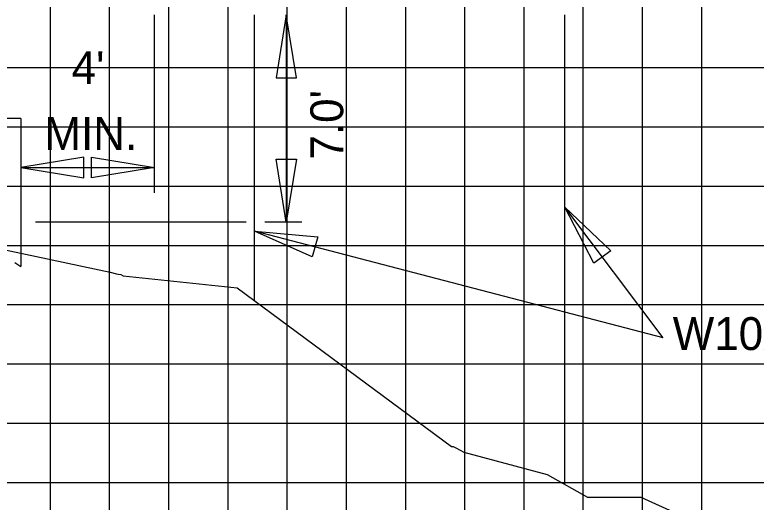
# Model space of a CAD drawing. Extents: x 2193008 to 2198143, y 1236112 to 1237864.
# Drawn here: x 2194780.49 to 2194805.53, y 1237188.44 to 1237204.88 of the extents above; entities that cross this region are included whole.
import ezdxf

# ---------------------------------------------------------------- set-up
doc = ezdxf.new("R2010")
doc.units = 0
for name, color, linetype in [('3', 7, 'Continuous'), ('GSDIMS', 7, 'Continuous'), ('Level 1', 7, 'Continuous'), ('Level 55', 7, 'Continuous'), ('Level 61', 7, 'Continuous'), ('M-ROADS', 7, 'Continuous')]:
    doc.layers.add(name, color=color, linetype=linetype)

msp = doc.modelspace()

# ---------------------------------------------------------------- linework, layer by layer
at = {"layer": '3'}
for p, q in [((2194785.205, 1237198.879), (2194785.205, 1237204.883)), ((2194802.385, 1237193.989), (2194799.061, 1237198.394)), ((2194802.385, 1237193.989), (2194788.587, 1237197.59))]:
    msp.add_line(p, q, dxfattribs=at)
at = {"layer": 'GSDIMS'}
for p, q in [((2194788.587, 1237195.235), (2194788.587, 1237204.883)), ((2194789.657, 1237204.883), (2194789.657, 1237197.883)), ((2194799.061, 1237189.042), (2194799.061, 1237204.883)), ((2194788.305, 1237197.883), (2194781.189, 1237197.883)), ((2194790.18, 1237197.883), (2194788.926, 1237197.883))]:
    msp.add_line(p, q, dxfattribs=at)
for points in [[(2194789.657, 1237204.883), (2194789.31, 1237202.755), (2194790.004, 1237202.755)], [(2194780.689, 1237199.734), (2194782.818, 1237199.386), (2194782.818, 1237200.081)], [(2194785.205, 1237199.734), (2194783.076, 1237199.386), (2194783.076, 1237200.081)], [(2194789.657, 1237197.883), (2194789.31, 1237200.012), (2194790.004, 1237200.012)], [(2194799.061, 1237198.394), (2194800.614, 1237196.92), (2194800.044, 1237196.509)], [(2194788.587, 1237197.59), (2194790.72, 1237197.396), (2194790.528, 1237196.721)]]:
    msp.add_lwpolyline(points, close=True, dxfattribs=at)
at = {"layer": 'Level 1'}
for p, q in [((2194780.689, 1237201.386), (2194779.047, 1237201.386)), ((2194780.689, 1237201.386), (2194780.689, 1237196.394)), ((2194780.486, 1237196.532), (2194780.689, 1237196.394))]:
    msp.add_line(p, q, dxfattribs=at)
at = {"layer": 'Level 61'}
msp.add_line((2194780.689, 1237199.734), (2194785.205, 1237199.734), dxfattribs=at)
at = {"layer": 'M-ROADS'}
for p, q in [((2194781.688, 1237163.106), (2194781.688, 1237223.106)), ((2194783.688, 1237163.106), (2194783.688, 1237223.106)), ((2194785.688, 1237163.106), (2194785.688, 1237223.106)), ((2194787.688, 1237163.106), (2194787.688, 1237223.106)), ((2194789.688, 1237163.106), (2194789.688, 1237223.106)), ((2194791.688, 1237163.106), (2194791.688, 1237223.106)), ((2194793.688, 1237163.106), (2194793.688, 1237223.106)), ((2194795.688, 1237163.106), (2194795.688, 1237223.106)), ((2194797.688, 1237163.106), (2194797.688, 1237223.106)), ((2194799.688, 1237163.106), (2194799.688, 1237223.106)), ((2194801.688, 1237163.106), (2194801.688, 1237223.106)), ((2194803.688, 1237163.106), (2194803.688, 1237223.106)), ((2194697.688, 1237203.106), (2194827.688, 1237203.106)), ((2194697.688, 1237201.106), (2194827.688, 1237201.106)), ((2194697.688, 1237199.106), (2194827.688, 1237199.106)), ((2194697.688, 1237197.106), (2194827.688, 1237197.106)), ((2194697.688, 1237195.106), (2194827.688, 1237195.106)), ((2194697.688, 1237193.106), (2194827.688, 1237193.106)), ((2194697.688, 1237191.106), (2194827.688, 1237191.106)), ((2194697.688, 1237189.106), (2194827.688, 1237189.106))]:
    msp.add_line(p, q, dxfattribs=at)
msp.add_lwpolyline([(2194757.204, 1237197.616), (2194762.472, 1237197.736), (2194769.067, 1237197.883), (2194769.959, 1237197.876), (2194770.318, 1237197.879), (2194774.968, 1237197.734), (2194776.754, 1237197.676), (2194783.704, 1237196.196), (2194783.917, 1237196.15), (2194783.975, 1237196.138), (2194784.071, 1237196.128), (2194784.147, 1237196.078), (2194787.994, 1237195.674), (2194795.238, 1237190.319), (2194795.292, 1237190.32), (2194795.404, 1237190.258), (2194795.654, 1237190.133), (2194798.466, 1237189.379), (2194799.832, 1237188.606), (2194801.633, 1237188.606), (2194802.847, 1237188.058)], dxfattribs=at)

# ---------------------------------------------------------------- texts
at = {"layer": 'Level 55'}
for s, p in [("4'", (2194782.404, 1237202.547)), ('MIN.', (2194781.485, 1237200.326)), ('W10x26', (2194802.71, 1237193.573))]:
    msp.add_text(s, height=1.1105, dxfattribs=at).set_placement(p)
msp.add_text("7.0'", height=1.1105, rotation=90, dxfattribs=at).set_placement((2194791.579, 1237199.999))

doc.saveas('drawing.dxf')
